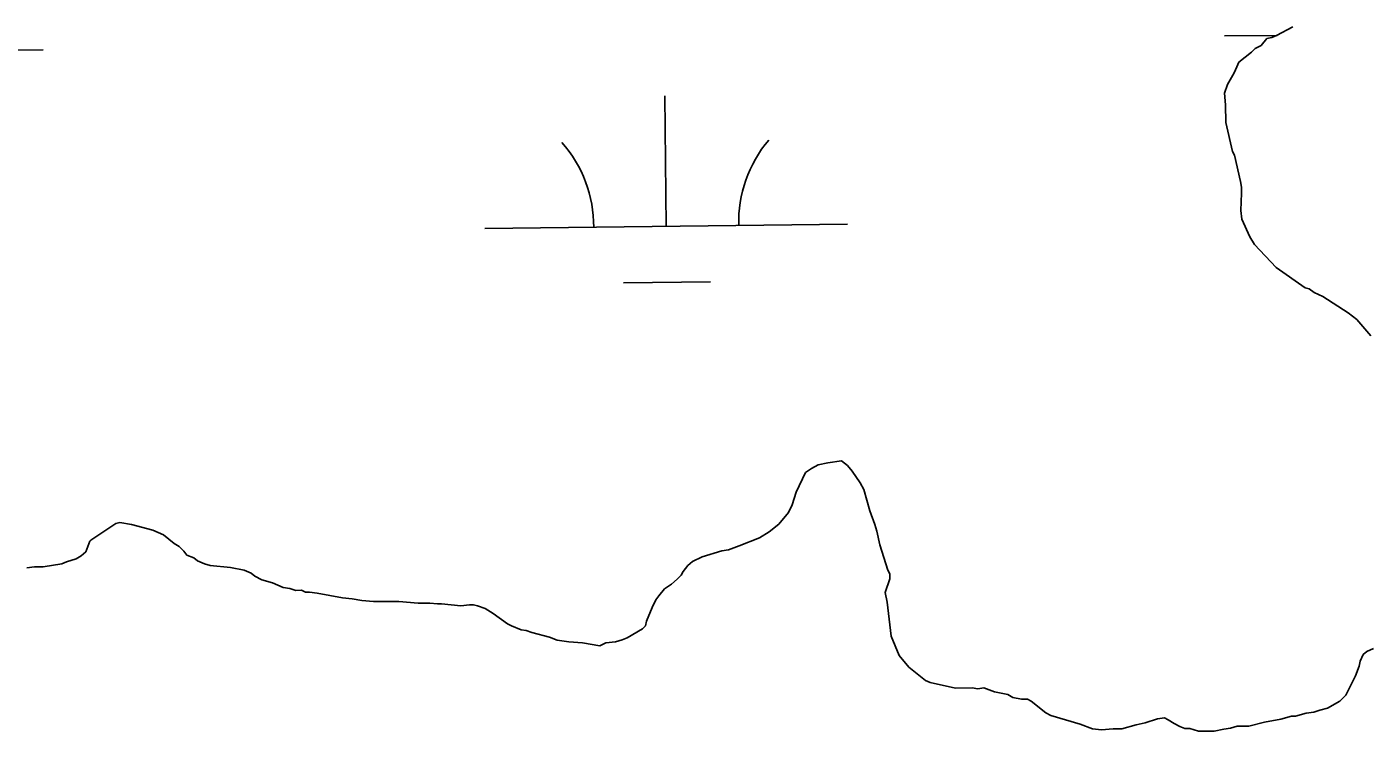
# Model space of a CAD drawing. Extents: x 3684037 to 3722149, y 433263 to 459021.
# Drawn here: x 3688321.5 to 3688691.3, y 448631.5 to 448825.8 of the extents above; entities that cross this region are included whole.
import ezdxf

# ---------------------------------------------------------------- set-up
doc = ezdxf.new("R2010")
doc.units = 0
doc.layers.add('V-TOPO-SHOR', color=7, linetype='Continuous')
doc.layers.add('V-WETL-SWMP', color=7, linetype='Continuous')

msp = doc.modelspace()

# ---------------------------------------------------------------- linework, layer by layer
at = {"layer": 'V-TOPO-SHOR'}
for p, q in [((3688670.8, 448825.78), (3688666.27, 448823.35)), ((3688663.59, 448822.53), (3688662, 448820.64)), ((3688664.93, 448822.8), (3688663.59, 448822.53)), ((3688666.27, 448823.35), (3688664.93, 448822.8)), ((3688659.33, 448818.75), (3688655.87, 448816.05)), ((3688660.4, 448819.83), (3688659.33, 448818.75)), ((3688662, 448820.64), (3688660.4, 448819.83)), ((3688655.34, 448814.71), (3688654.55, 448813.1)), ((3688655.87, 448816.05), (3688655.34, 448814.71)), ((3688652.7, 448809.87), (3688651.91, 448807.46)), ((3688654.55, 448813.1), (3688652.7, 448809.87)), ((3688651.91, 448807.46), (3688652.2, 448804.25)), ((3688652.2, 448804.25), (3688652.23, 448799.43)), ((3688652.23, 448799.43), (3688654.15, 448791.4)), ((3688654.15, 448791.4), (3688654.69, 448790.34)), ((3688654.69, 448790.34), (3688656.35, 448783.12)), ((3688656.35, 448783.12), (3688656.62, 448781.51)), ((3688656.62, 448781.51), (3688656.63, 448779.91)), ((3688656.63, 448779.91), (3688656.4, 448775.09)), ((3688656.4, 448775.09), (3688656.68, 448772.68)), ((3688656.68, 448772.68), (3688658.85, 448767.87)), ((3688658.85, 448767.87), (3688660.2, 448765.74)), ((3688660.2, 448765.74), (3688666.14, 448759.35)), ((3688666.14, 448759.35), (3688674.2, 448753.78)), ((3688674.2, 448753.78), (3688675.28, 448753.52)), ((3688675.28, 448753.52), (3688676.62, 448752.46)), ((3688676.62, 448752.46), (3688679.04, 448751.4)), ((3688679.04, 448751.4), (3688686.03, 448746.89)), ((3688686.03, 448746.89), (3688688.45, 448745.03)), ((3688688.45, 448745.03), (3688692.23, 448740.51)), ((3688546.25, 448706.11), (3688542.51, 448705.55)), ((3688547.87, 448704.78), (3688546.25, 448706.11)), ((3688536.37, 448702.83), (3688533.72, 448697.46)), ((3688537.97, 448703.91), (3688536.37, 448702.83)), ((3688539.83, 448705), (3688537.97, 448703.91)), ((3688542.51, 448705.55), (3688539.83, 448705)), ((3688549.22, 448703.18), (3688547.87, 448704.78)), ((3688551.38, 448699.98), (3688549.22, 448703.18)), ((3688552.46, 448698.12), (3688551.38, 448699.98)), ((3688533.72, 448697.46), (3688532.68, 448693.97)), ((3688554.11, 448692.24), (3688552.46, 448698.12)), ((3688531.62, 448691.83), (3688528.96, 448688.6)), ((3688532.68, 448693.97), (3688531.62, 448691.83)), ((3688555.47, 448688.5), (3688554.11, 448692.24)), ((3688346.08, 448688.77), (3688339.15, 448684.18)), ((3688347.15, 448689.05), (3688346.08, 448688.77)), ((3688350.37, 448688.53), (3688347.15, 448689.05)), ((3688356.27, 448686.96), (3688350.37, 448688.53)), ((3688528.96, 448688.6), (3688526.3, 448686.44)), ((3688556.02, 448686.63), (3688555.47, 448688.5)), ((3688338.89, 448683.91), (3688337.83, 448680.95)), ((3688339.15, 448684.18), (3688338.89, 448683.91)), ((3688359.22, 448685.64), (3688356.27, 448686.96)), ((3688362.18, 448683.25), (3688359.22, 448685.64)), ((3688523.63, 448684.81), (3688518.02, 448682.64)), ((3688526.3, 448686.44), (3688523.63, 448684.81)), ((3688556.84, 448682.88), (3688556.02, 448686.63)), ((3688337.83, 448680.95), (3688336.5, 448679.87)), ((3688363.53, 448682.46), (3688362.18, 448683.25)), ((3688364.88, 448681.13), (3688363.53, 448682.46)), ((3688365.69, 448680.06), (3688364.88, 448681.13)), ((3688513.21, 448681.27), (3688507.87, 448679.63)), ((3688515.08, 448681.55), (3688513.21, 448681.27)), ((3688518.02, 448682.64), (3688515.08, 448681.55)), ((3688559.03, 448675.93), (3688556.84, 448682.88)), ((3688323.67, 448676.85), (3688321.53, 448676.57)), ((3688326.08, 448676.86), (3688323.67, 448676.85)), ((3688331.16, 448677.7), (3688326.08, 448676.86)), ((3688332.5, 448678.24), (3688331.16, 448677.7)), ((3688335.17, 448679.06), (3688332.5, 448678.24)), ((3688336.5, 448679.87), (3688335.17, 448679.06)), ((3688367.57, 448679.27), (3688365.69, 448680.06)), ((3688368.64, 448678.47), (3688367.57, 448679.27)), ((3688370.52, 448677.68), (3688368.64, 448678.47)), ((3688372.13, 448677.16), (3688370.52, 448677.68)), ((3688377.76, 448676.66), (3688372.13, 448677.16)), ((3688381.51, 448675.88), (3688377.76, 448676.66)), ((3688503.86, 448677.19), (3688502.54, 448675.58)), ((3688505.2, 448678.27), (3688503.86, 448677.19)), ((3688507.87, 448679.63), (3688505.2, 448678.27)), ((3688383.39, 448675.09), (3688381.51, 448675.88)), ((3688384.47, 448674.29), (3688383.39, 448675.09)), ((3688386.35, 448673.23), (3688384.47, 448674.29)), ((3688389.3, 448672.45), (3688386.35, 448673.23)), ((3688500.94, 448673.42), (3688499.35, 448672.07)), ((3688502.01, 448674.5), (3688500.94, 448673.42)), ((3688502.54, 448675.58), (3688502.01, 448674.5)), ((3688558.27, 448669.77), (3688559.58, 448673.53)), ((3688559.57, 448674.87), (3688559.03, 448675.93)), ((3688559.58, 448673.53), (3688559.57, 448674.87)), ((3688392.25, 448671.13), (3688389.3, 448672.45)), ((3688394.13, 448670.87), (3688392.25, 448671.13)), ((3688395.74, 448670.34), (3688394.13, 448670.87)), ((3688397.34, 448670.35), (3688395.74, 448670.34)), ((3688398.42, 448669.83), (3688397.34, 448670.35)), ((3688399.49, 448669.83), (3688398.42, 448669.83)), ((3688401.63, 448669.58), (3688399.49, 448669.83)), ((3688408.6, 448668.28), (3688401.63, 448669.58)), ((3688497.48, 448670.72), (3688495.88, 448668.84)), ((3688499.35, 448672.07), (3688497.48, 448670.72)), ((3688558.82, 448667.1), (3688558.27, 448669.77)), ((3688411.28, 448668.03), (3688408.6, 448668.28)), ((3688413.96, 448667.51), (3688411.28, 448668.03)), ((3688417.18, 448667.27), (3688413.96, 448667.51)), ((3688424.14, 448667.31), (3688417.18, 448667.27)), ((3688429.5, 448666.81), (3688424.14, 448667.31)), ((3688432.71, 448666.83), (3688429.5, 448666.81)), ((3688434.85, 448666.58), (3688432.71, 448666.83)), ((3688435.92, 448666.58), (3688434.85, 448666.58)), ((3688441.28, 448666.08), (3688435.92, 448666.58)), ((3688443.69, 448666.37), (3688441.28, 448666.08)), ((3688444.76, 448666.37), (3688443.69, 448666.37)), ((3688445.83, 448666.11), (3688444.76, 448666.37)), ((3688447.98, 448665.32), (3688445.83, 448666.11)), ((3688494.03, 448665.61), (3688492.45, 448661.86)), ((3688495.09, 448667.76), (3688494.03, 448665.61)), ((3688495.88, 448668.84), (3688495.09, 448667.76)), ((3688559.95, 448657.73), (3688558.82, 448667.1)), ((3688450.13, 448664), (3688447.98, 448665.32)), ((3688454.16, 448661.08), (3688450.13, 448664)), ((3688492.45, 448661.86), (3688492.19, 448660.52)), ((3688455.24, 448660.55), (3688454.16, 448661.08)), ((3688457.92, 448659.49), (3688455.24, 448660.55)), ((3688459.26, 448659.23), (3688457.92, 448659.49)), ((3688460.87, 448658.71), (3688459.26, 448659.23)), ((3688465.7, 448657.4), (3688460.87, 448658.71)), ((3688491.39, 448659.71), (3688487.12, 448657.27)), ((3688492.19, 448660.52), (3688491.39, 448659.71)), ((3688467.85, 448656.61), (3688465.7, 448657.4)), ((3688471.06, 448656.1), (3688467.85, 448656.61)), ((3688474.82, 448655.85), (3688471.06, 448656.1)), ((3688479.64, 448655.08), (3688474.82, 448655.85)), ((3688481.24, 448655.89), (3688479.64, 448655.08)), ((3688483.92, 448656.18), (3688481.24, 448655.89)), ((3688485.79, 448656.73), (3688483.92, 448656.18)), ((3688487.12, 448657.27), (3688485.79, 448656.73)), ((3688562.12, 448652.39), (3688559.95, 448657.73)), ((3688693.04, 448654.29), (3688691.17, 448653.48)), ((3688564.82, 448649.2), (3688562.12, 448652.39)), ((3688689.32, 448650.79), (3688689.06, 448649.45)), ((3688690.11, 448652.67), (3688689.32, 448650.79)), ((3688691.17, 448653.48), (3688690.11, 448652.67)), ((3688569.4, 448645.48), (3688564.82, 448649.2)), ((3688689.06, 448649.45), (3688688, 448646.77)), ((3688570.74, 448644.95), (3688569.4, 448645.48)), ((3688577.71, 448643.39), (3688570.74, 448644.95)), ((3688582.26, 448643.42), (3688577.71, 448643.39)), ((3688583.87, 448643.16), (3688582.26, 448643.42)), ((3688585.48, 448643.44), (3688583.87, 448643.16)), ((3688588.43, 448642.38), (3688585.48, 448643.44)), ((3688688, 448646.77), (3688685.36, 448641.39)), ((3688592.18, 448641.6), (3688588.43, 448642.38)), ((3688593.53, 448640.81), (3688592.18, 448641.6)), ((3688595.94, 448640.29), (3688593.53, 448640.81)), ((3688597.54, 448640.3), (3688595.94, 448640.29)), ((3688598.62, 448639.77), (3688597.54, 448640.3)), ((3688602.66, 448636.58), (3688598.62, 448639.77)), ((3688683.76, 448639.78), (3688680.3, 448637.88)), ((3688685.36, 448641.39), (3688683.76, 448639.78)), ((3688604, 448635.79), (3688602.66, 448636.58)), ((3688674.41, 448636.5), (3688671.47, 448635.68)), ((3688676.55, 448636.79), (3688674.41, 448636.5)), ((3688678.16, 448637.33), (3688676.55, 448636.79)), ((3688680.3, 448637.88), (3688678.16, 448637.33)), ((3688612.05, 448633.43), (3688604, 448635.79)), ((3688615.54, 448632.11), (3688612.05, 448633.43)), ((3688617.95, 448631.86), (3688615.54, 448632.11)), ((3688621.16, 448632.15), (3688617.95, 448631.86)), ((3688623.57, 448632.17), (3688621.16, 448632.15)), ((3688627.58, 448633.26), (3688623.57, 448632.17)), ((3688629.98, 448633.81), (3688627.58, 448633.26)), ((3688633.46, 448634.91), (3688629.98, 448633.81)), ((3688635.33, 448635.19), (3688633.46, 448634.91)), ((3688636.4, 448634.66), (3688635.33, 448635.19)), ((3688638.02, 448633.6), (3688636.4, 448634.66)), ((3688639.63, 448632.8), (3688638.02, 448633.6)), ((3688640.97, 448632.28), (3688639.63, 448632.8)), ((3688642.31, 448632.28), (3688640.97, 448632.28)), ((3688644.73, 448631.5), (3688642.31, 448632.28)), ((3688653.56, 448632.36), (3688651.68, 448632.08)), ((3688655.43, 448632.9), (3688653.56, 448632.36)), ((3688658.64, 448632.92), (3688655.43, 448632.9)), ((3688662.92, 448634.02), (3688658.64, 448632.92)), ((3688667.46, 448634.85), (3688662.92, 448634.02)), ((3688670.4, 448635.68), (3688667.46, 448634.85)), ((3688671.47, 448635.68), (3688670.4, 448635.68)), ((3688649.01, 448631.52), (3688644.73, 448631.5)), ((3688651.68, 448632.08), (3688649.01, 448631.52))]:
    msp.add_line(p, q, dxfattribs=at)
at = {"layer": 'V-WETL-SWMP'}
for p, q in [((3688670.8, 448825.78), (3688666.27, 448823.35)), ((3688651.91, 448823.26), (3688666.43, 448823.43)), ((3688663.59, 448822.53), (3688662, 448820.64)), ((3688664.93, 448822.8), (3688663.59, 448822.53)), ((3688666.27, 448823.35), (3688664.93, 448822.8)), ((3688294.03, 448819.1), (3688326.03, 448819.47)), ((3688659.33, 448818.75), (3688655.87, 448816.05)), ((3688660.4, 448819.83), (3688659.33, 448818.75)), ((3688662, 448820.64), (3688660.4, 448819.83)), ((3688655.34, 448814.71), (3688654.55, 448813.1)), ((3688655.87, 448816.05), (3688655.34, 448814.71)), ((3688652.7, 448809.87), (3688651.91, 448807.46)), ((3688654.55, 448813.1), (3688652.7, 448809.87)), ((3688497.92, 448770.73), (3688497.5, 448806.72)), ((3688651.91, 448807.46), (3688652.2, 448804.25)), ((3688652.2, 448804.25), (3688652.23, 448799.43)), ((3688652.23, 448799.43), (3688654.15, 448791.4)), ((3688654.15, 448791.4), (3688654.69, 448790.34)), ((3688654.69, 448790.34), (3688656.35, 448783.12)), ((3688656.35, 448783.12), (3688656.62, 448781.51)), ((3688656.62, 448781.51), (3688656.63, 448779.91)), ((3688656.63, 448779.91), (3688656.4, 448775.09)), ((3688656.4, 448775.09), (3688656.68, 448772.68)), ((3688656.68, 448772.68), (3688658.85, 448767.87)), ((3688447.92, 448770.14), (3688547.92, 448771.31)), ((3688658.85, 448767.87), (3688660.2, 448765.74)), ((3688660.2, 448765.74), (3688666.14, 448759.35)), ((3688666.14, 448759.35), (3688674.2, 448753.78)), ((3688486.1, 448755.16), (3688510.1, 448755.44)), ((3688674.2, 448753.78), (3688675.28, 448753.52)), ((3688675.28, 448753.52), (3688676.62, 448752.46)), ((3688676.62, 448752.46), (3688679.04, 448751.4)), ((3688679.04, 448751.4), (3688686.03, 448746.89)), ((3688686.03, 448746.89), (3688688.45, 448745.03)), ((3688688.45, 448745.03), (3688692.23, 448740.51)), ((3688546.25, 448706.11), (3688542.51, 448705.55)), ((3688547.87, 448704.78), (3688546.25, 448706.11)), ((3688536.37, 448702.83), (3688533.72, 448697.46)), ((3688537.97, 448703.91), (3688536.37, 448702.83)), ((3688539.83, 448705), (3688537.97, 448703.91)), ((3688542.51, 448705.55), (3688539.83, 448705)), ((3688549.22, 448703.18), (3688547.87, 448704.78)), ((3688551.38, 448699.98), (3688549.22, 448703.18)), ((3688552.46, 448698.12), (3688551.38, 448699.98)), ((3688533.72, 448697.46), (3688532.68, 448693.97)), ((3688554.11, 448692.24), (3688552.46, 448698.12)), ((3688531.62, 448691.83), (3688528.96, 448688.6)), ((3688532.68, 448693.97), (3688531.62, 448691.83)), ((3688555.47, 448688.5), (3688554.11, 448692.24)), ((3688346.08, 448688.77), (3688339.15, 448684.18)), ((3688347.15, 448689.05), (3688346.08, 448688.77)), ((3688350.37, 448688.53), (3688347.15, 448689.05)), ((3688356.27, 448686.96), (3688350.37, 448688.53)), ((3688528.96, 448688.6), (3688526.3, 448686.44)), ((3688556.02, 448686.63), (3688555.47, 448688.5)), ((3688338.89, 448683.91), (3688337.83, 448680.95)), ((3688339.15, 448684.18), (3688338.89, 448683.91)), ((3688359.22, 448685.64), (3688356.27, 448686.96)), ((3688362.18, 448683.25), (3688359.22, 448685.64)), ((3688523.63, 448684.81), (3688518.02, 448682.64)), ((3688526.3, 448686.44), (3688523.63, 448684.81)), ((3688556.84, 448682.88), (3688556.02, 448686.63)), ((3688337.83, 448680.95), (3688336.5, 448679.87)), ((3688363.53, 448682.46), (3688362.18, 448683.25)), ((3688364.88, 448681.13), (3688363.53, 448682.46)), ((3688365.69, 448680.06), (3688364.88, 448681.13)), ((3688513.21, 448681.27), (3688507.87, 448679.63)), ((3688515.08, 448681.55), (3688513.21, 448681.27)), ((3688518.02, 448682.64), (3688515.08, 448681.55)), ((3688559.03, 448675.93), (3688556.84, 448682.88)), ((3688323.67, 448676.85), (3688321.53, 448676.57)), ((3688326.08, 448676.86), (3688323.67, 448676.85)), ((3688331.16, 448677.7), (3688326.08, 448676.86)), ((3688332.5, 448678.24), (3688331.16, 448677.7)), ((3688335.17, 448679.06), (3688332.5, 448678.24)), ((3688336.5, 448679.87), (3688335.17, 448679.06)), ((3688367.57, 448679.27), (3688365.69, 448680.06)), ((3688368.64, 448678.47), (3688367.57, 448679.27)), ((3688370.52, 448677.68), (3688368.64, 448678.47)), ((3688372.13, 448677.16), (3688370.52, 448677.68)), ((3688377.76, 448676.66), (3688372.13, 448677.16)), ((3688381.51, 448675.88), (3688377.76, 448676.66)), ((3688503.86, 448677.19), (3688502.54, 448675.58)), ((3688505.2, 448678.27), (3688503.86, 448677.19)), ((3688507.87, 448679.63), (3688505.2, 448678.27)), ((3688383.39, 448675.09), (3688381.51, 448675.88)), ((3688384.47, 448674.29), (3688383.39, 448675.09)), ((3688386.35, 448673.23), (3688384.47, 448674.29)), ((3688389.3, 448672.45), (3688386.35, 448673.23)), ((3688500.94, 448673.42), (3688499.35, 448672.07)), ((3688502.01, 448674.5), (3688500.94, 448673.42)), ((3688502.54, 448675.58), (3688502.01, 448674.5)), ((3688558.27, 448669.77), (3688559.58, 448673.53)), ((3688559.57, 448674.87), (3688559.03, 448675.93)), ((3688559.58, 448673.53), (3688559.57, 448674.87)), ((3688392.25, 448671.13), (3688389.3, 448672.45)), ((3688394.13, 448670.87), (3688392.25, 448671.13)), ((3688395.74, 448670.34), (3688394.13, 448670.87)), ((3688397.34, 448670.35), (3688395.74, 448670.34)), ((3688398.42, 448669.83), (3688397.34, 448670.35)), ((3688399.49, 448669.83), (3688398.42, 448669.83)), ((3688401.63, 448669.58), (3688399.49, 448669.83)), ((3688408.6, 448668.28), (3688401.63, 448669.58)), ((3688497.48, 448670.72), (3688495.88, 448668.84)), ((3688499.35, 448672.07), (3688497.48, 448670.72)), ((3688558.82, 448667.1), (3688558.27, 448669.77)), ((3688411.28, 448668.03), (3688408.6, 448668.28)), ((3688413.96, 448667.51), (3688411.28, 448668.03)), ((3688417.18, 448667.27), (3688413.96, 448667.51)), ((3688424.14, 448667.31), (3688417.18, 448667.27)), ((3688429.5, 448666.81), (3688424.14, 448667.31)), ((3688432.71, 448666.83), (3688429.5, 448666.81)), ((3688434.85, 448666.58), (3688432.71, 448666.83)), ((3688435.92, 448666.58), (3688434.85, 448666.58)), ((3688441.28, 448666.08), (3688435.92, 448666.58)), ((3688443.69, 448666.37), (3688441.28, 448666.08)), ((3688444.76, 448666.37), (3688443.69, 448666.37)), ((3688445.83, 448666.11), (3688444.76, 448666.37)), ((3688447.98, 448665.32), (3688445.83, 448666.11)), ((3688494.03, 448665.61), (3688492.45, 448661.86)), ((3688495.09, 448667.76), (3688494.03, 448665.61)), ((3688495.88, 448668.84), (3688495.09, 448667.76)), ((3688559.95, 448657.73), (3688558.82, 448667.1)), ((3688450.13, 448664), (3688447.98, 448665.32)), ((3688454.16, 448661.08), (3688450.13, 448664)), ((3688492.45, 448661.86), (3688492.19, 448660.52)), ((3688455.24, 448660.55), (3688454.16, 448661.08)), ((3688457.92, 448659.49), (3688455.24, 448660.55)), ((3688459.26, 448659.23), (3688457.92, 448659.49)), ((3688460.87, 448658.71), (3688459.26, 448659.23)), ((3688465.7, 448657.4), (3688460.87, 448658.71)), ((3688491.39, 448659.71), (3688487.12, 448657.27)), ((3688492.19, 448660.52), (3688491.39, 448659.71)), ((3688467.85, 448656.61), (3688465.7, 448657.4)), ((3688471.06, 448656.1), (3688467.85, 448656.61)), ((3688474.82, 448655.85), (3688471.06, 448656.1)), ((3688479.64, 448655.08), (3688474.82, 448655.85)), ((3688481.24, 448655.89), (3688479.64, 448655.08)), ((3688483.92, 448656.18), (3688481.24, 448655.89)), ((3688485.79, 448656.73), (3688483.92, 448656.18)), ((3688487.12, 448657.27), (3688485.79, 448656.73)), ((3688562.12, 448652.39), (3688559.95, 448657.73)), ((3688693.04, 448654.29), (3688691.17, 448653.48)), ((3688564.82, 448649.2), (3688562.12, 448652.39)), ((3688689.32, 448650.79), (3688689.06, 448649.45)), ((3688690.11, 448652.67), (3688689.32, 448650.79)), ((3688691.17, 448653.48), (3688690.11, 448652.67)), ((3688569.4, 448645.48), (3688564.82, 448649.2)), ((3688689.06, 448649.45), (3688688, 448646.77)), ((3688570.74, 448644.95), (3688569.4, 448645.48)), ((3688577.71, 448643.39), (3688570.74, 448644.95)), ((3688582.26, 448643.42), (3688577.71, 448643.39)), ((3688583.87, 448643.16), (3688582.26, 448643.42)), ((3688585.48, 448643.44), (3688583.87, 448643.16)), ((3688588.43, 448642.38), (3688585.48, 448643.44)), ((3688688, 448646.77), (3688685.36, 448641.39)), ((3688592.18, 448641.6), (3688588.43, 448642.38)), ((3688593.53, 448640.81), (3688592.18, 448641.6)), ((3688595.94, 448640.29), (3688593.53, 448640.81)), ((3688597.54, 448640.3), (3688595.94, 448640.29)), ((3688598.62, 448639.77), (3688597.54, 448640.3)), ((3688602.66, 448636.58), (3688598.62, 448639.77)), ((3688683.76, 448639.78), (3688680.3, 448637.88)), ((3688685.36, 448641.39), (3688683.76, 448639.78)), ((3688604, 448635.79), (3688602.66, 448636.58)), ((3688674.41, 448636.5), (3688671.47, 448635.68)), ((3688676.55, 448636.79), (3688674.41, 448636.5)), ((3688678.16, 448637.33), (3688676.55, 448636.79)), ((3688680.3, 448637.88), (3688678.16, 448637.33)), ((3688612.05, 448633.43), (3688604, 448635.79)), ((3688615.54, 448632.11), (3688612.05, 448633.43)), ((3688617.95, 448631.86), (3688615.54, 448632.11)), ((3688621.16, 448632.15), (3688617.95, 448631.86)), ((3688623.57, 448632.17), (3688621.16, 448632.15)), ((3688627.58, 448633.26), (3688623.57, 448632.17)), ((3688629.98, 448633.81), (3688627.58, 448633.26)), ((3688633.46, 448634.91), (3688629.98, 448633.81)), ((3688635.33, 448635.19), (3688633.46, 448634.91)), ((3688636.4, 448634.66), (3688635.33, 448635.19)), ((3688638.02, 448633.6), (3688636.4, 448634.66)), ((3688639.63, 448632.8), (3688638.02, 448633.6)), ((3688640.97, 448632.28), (3688639.63, 448632.8)), ((3688642.31, 448632.28), (3688640.97, 448632.28)), ((3688644.73, 448631.5), (3688642.31, 448632.28)), ((3688653.56, 448632.36), (3688651.68, 448632.08)), ((3688655.43, 448632.9), (3688653.56, 448632.36)), ((3688658.64, 448632.92), (3688655.43, 448632.9)), ((3688662.92, 448634.02), (3688658.64, 448632.92)), ((3688667.46, 448634.85), (3688662.92, 448634.02)), ((3688670.4, 448635.68), (3688667.46, 448634.85)), ((3688671.47, 448635.68), (3688670.4, 448635.68)), ((3688649.01, 448631.52), (3688644.73, 448631.5)), ((3688651.68, 448632.08), (3688649.01, 448631.52))]:
    msp.add_line(p, q, dxfattribs=at)
for centre, start, end in [((3688442.68, 448770.56), 359.8949, 41.4385), ((3688553.15, 448771.84), 139.8949, 181.4385)]:
    msp.add_arc(centre, 35.25, start, end, dxfattribs=at)

doc.saveas('drawing.dxf')
